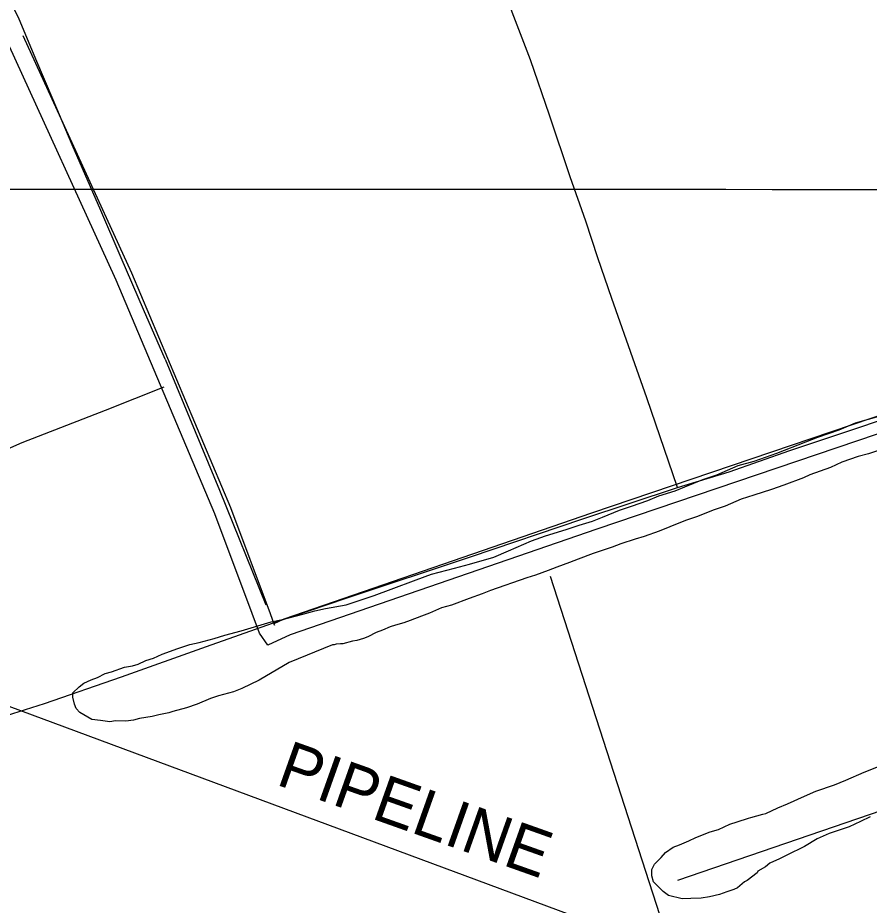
# Model space of a CAD drawing. Extents: x 3250478 to 3288318, y 788638 to 816472.
# Drawn here: x 3267875 to 3269382, y 798809 to 800381 of the extents above; entities that cross this region are included whole.
import ezdxf

# ---------------------------------------------------------------- set-up
doc = ezdxf.new("R2010")
doc.units = 0
for name, color, linetype in [('V-GRID-MAJR', 7, 'Continuous'), ('V-ROAD-CNTR', 7, 'Continuous'), ('V-SITE-VEGE', 7, 'Continuous'), ('V-TOPO-SHOR', 7, 'Continuous'), ('V-UTIL-IDEN', 7, 'Continuous'), ('V-UTIL-LINE', 7, 'Continuous')]:
    doc.layers.add(name, color=color, linetype=linetype)

msp = doc.modelspace()

# ---------------------------------------------------------------- linework, layer by layer
at = {"layer": 'V-GRID-MAJR'}
msp.add_spline([(3254640.8, 800084.8), (3259879.3, 800081.4), (3265117.8, 800078.7), (3270356.3, 800076.8), (3275594.8, 800075.6), (3280833.3, 800075.3), (3286071.8, 800075.6)], degree=3, dxfattribs=at)
at = {"layer": 'V-ROAD-CNTR'}
for points in [[(3268322.1, 799325.3), (3268251.8, 799513.3), (3268076.6, 799928.6), (3267884.6, 800349.1)], [(3268289.9, 799325.7), (3268223.9, 799502.2), (3268049.1, 799916.5), (3267857.4, 800336.7)], [(3270292.5, 799974.6), (3270249, 799958), (3269740.1, 799791.9), (3268890.5, 799503.6), (3268346.1, 799315.8), (3268328, 799307.6), (3268329.6, 799305.2), (3268322.1, 799325.3)], [(3270306.2, 799947.7), (3270259.1, 799929.7), (3269749.6, 799763.5), (3268900.2, 799475.2), (3268357.2, 799287.9), (3268317.5, 799269.9), (3268302.8, 799291.2), (3268289.9, 799325.7)]]:
    msp.add_lwpolyline(points, dxfattribs=at)
at = {"layer": 'V-SITE-VEGE'}
for points in [[(3268222.6, 799281.6), (3268241.4, 799287.6), (3268270.2, 799295.4), (3268323.4, 799311.3), (3268343.3, 799315.1), (3268379.8, 799324.9), (3268400.9, 799330.8), (3268419.7, 799334.6), (3268456.1, 799341.1), (3268506, 799358.1), (3268536, 799369.2), (3268580.4, 799385.4), (3268607.1, 799395.5), (3268648.1, 799406.3), (3268674.6, 799413.1), (3268717.9, 799426), (3268743.5, 799437.2), (3268784.6, 799454.6), (3268809.1, 799463.7), (3268845.6, 799474.6), (3268868.9, 799482.6), (3268892.2, 799489.6), (3268910, 799496.7), (3268940, 799508.9), (3268961.1, 799515.9), (3268990, 799525.9), (3269010, 799534.1), (3269038.8, 799543), (3269055.5, 799550.2), (3269087.8, 799563.4), (3269112.2, 799571.4), (3269150, 799587.8), (3269178.8, 799595.6), (3269218.8, 799609.7), (3269269.9, 799630), (3269291, 799638.1), (3269328.8, 799651.2), (3269357.7, 799663.4), (3269399.8, 799675.3)], [(3269402.3, 799615.9), (3269381.2, 799608.9), (3269362.4, 799604), (3269333.5, 799594), (3269313.5, 799584.7), (3269276.8, 799571.6), (3269265.7, 799566.5), (3269231.2, 799553.3), (3269209, 799545.3), (3269178, 799535.3), (3269155.8, 799528.3), (3269126.9, 799516.1), (3269105.8, 799509.1), (3269078, 799497.9), (3269056.9, 799490.9), (3269029.1, 799479.7), (3269010.2, 799471.5), (3268983.6, 799462.5), (3268968, 799457.5), (3268942.5, 799449.5), (3268927, 799443.4), (3268909.2, 799437.4), (3268893.7, 799432.4), (3268867, 799422.3), (3268851.5, 799416.2), (3268829.2, 799408.2), (3268813.7, 799402.1), (3268791.5, 799394), (3268775.9, 799389), (3268711.6, 799366.9), (3268697.1, 799360.8), (3268673.8, 799352.8), (3268642.7, 799340.6), (3268625, 799335.7), (3268603.8, 799326.5), (3268589.4, 799321.4), (3268569.4, 799313.3), (3268558.2, 799309.3), (3268543.8, 799305.3), (3268533.9, 799302.4), (3268520.5, 799296.2), (3268509.4, 799292.2), (3268494.9, 799284.9), (3268487.1, 799281.9), (3268474.9, 799277.9), (3268467.2, 799277.1), (3268450.6, 799272.1), (3268446.2, 799272.2), (3268438.5, 799271.4), (3268435.2, 799270.4), (3268431.9, 799270.5), (3268355.1, 799238.9), (3268302.5, 799207.7), (3268271.3, 799193.3), (3268256.9, 799187.2), (3268230.3, 799180.4), (3268215.9, 799175.3), (3268192.5, 799165.1), (3268173.6, 799159.1), (3268149.3, 799152.2), (3268142.6, 799150.2), (3268124.9, 799146.4), (3268112.8, 799143.5), (3268090.7, 799139.8), (3268079.6, 799136.9), (3268066.4, 799135.1), (3268047.8, 799135.7), (3268037.8, 799133.8), (3268021.4, 799136.6), (3268006.1, 799138.2), (3267992.1, 799146.3), (3267984.6, 799150.9), (3267978.2, 799157.7), (3267975.2, 799165.5), (3267972.3, 799177.7), (3267972.5, 799185.3), (3267983.8, 799195.9), (3267991.7, 799202.3), (3268005.1, 799208.4), (3268016.2, 799212.5), (3268029.6, 799219.7), (3268040.7, 799222.7), (3268064, 799230.7), (3268078.3, 799233.5), (3268088.3, 799236.5), (3268101.7, 799242.7), (3268115, 799246.6), (3268130.6, 799253.8), (3268158.3, 799263.9), (3268179.4, 799270.9), (3268196, 799274.8), (3268222.6, 799281.6)], [(3269383.7, 798965.6), (3269366.9, 798957.3), (3269346.9, 798948.1), (3269311.4, 798936.1), (3269290.2, 798926.9), (3269267.8, 798913.3), (3269236.6, 798897.9), (3269223.2, 798891.7), (3269206.5, 798883.5), (3269198.6, 798877.1), (3269185.2, 798869.9), (3269184, 798866.6), (3269166, 798852.9), (3269161.5, 798850.9), (3269149.1, 798840.3), (3269142.4, 798837.2), (3269130.2, 798833.2), (3269116.9, 798828.1), (3269099.2, 798824.3), (3269084.9, 798821.5), (3269066.2, 798821), (3269050.8, 798820.4), (3269026.9, 798826.6), (3269017.2, 798833.5), (3269000.2, 798850.5), (3268997.2, 798861.6), (3268997.6, 798872.6), (3269002.3, 798882.3), (3269013.6, 798894), (3269021.6, 798902.6), (3269035.1, 798912), (3269046.2, 798916), (3269062.9, 798923.2), (3269075.1, 798929.4), (3269100.7, 798939.5), (3269115.1, 798943.5), (3269135.2, 798952.7), (3269148.5, 798956.7), (3269168.5, 798963.7), (3269172.9, 798964.7), (3269193.9, 798970.6), (3269199.4, 798971.5), (3269220.6, 798981.8), (3269237.3, 798988.9), (3269267.4, 799002.2), (3269287.4, 799011.5), (3269320.7, 799022.5), (3269340.7, 799030.6), (3269373, 799045), (3269433, 799068.3)]]:
    msp.add_lwpolyline(points, dxfattribs=at)
at = {"layer": 'V-TOPO-SHOR'}
msp.add_line((3268817.6, 799392), (3269225, 798129.2), dxfattribs=at)
for points in [[(3268988.7, 799708), (3268967.3, 799768.4), (3268926.4, 799883.7), (3268901.9, 799955.9), (3268880.4, 800020.7), (3268853, 800099.3), (3268816.5, 800208.4), (3268782.6, 800306.5), (3268750, 800390.7), (3268715.8, 800492), (3268682.7, 800591.7), (3268646.3, 800693.6), (3268607.8, 800797), (3268582.5, 800876.5), (3268555.9, 800955.7), (3268520.9, 801053.8), (3268480, 801186.6), (3268467.4, 801218.9), (3268457.4, 801237.1)], [(3268135.9, 799776.2), (3268097.7, 799864.5), (3268057.8, 799955.7), (3268022, 800039.6), (3267971.5, 800156), (3267937.8, 800235.7), (3267906.7, 800307.9), (3267876.3, 800381.5), (3267870, 800393.8), (3267827.1, 800491.3), (3267802.8, 800551.9), (3267766.3, 800645.2), (3267741.8, 800699.6), (3267718.9, 800751.4), (3267683, 800813.3)], [(3268135.9, 799776.2), (3268231.8, 799544.6), (3268314.2, 799341.3)], [(3269042.8, 799549.4), (3269134.4, 799576.9), (3269241.9, 799614.7), (3269355.1, 799652.3), (3269509.1, 799704.6), (3269637.6, 799746.8), (3269684.5, 799761.8)], [(3268133.7, 799726.6), (3268029.7, 799685.5), (3267881.9, 799628.3), (3267786.9, 799586.3), (3267730.3, 799557.8), (3267677.2, 799528.6), (3267633.9, 799497.9), (3267551.2, 799437.8), (3267486.7, 799394.5), (3267432.8, 799366.1), (3267373.5, 799339), (3267315.4, 799316.1), (3267268, 799303.7), (3267226.8, 799300.5), (3267195, 799291.3), (3267132.4, 799255.9), (3267058, 799227.3), (3266998.1, 799199.5), (3266921.8, 799161.4), (3266849, 799133.2)], [(3266931.8, 798840.7), (3267034.9, 798867.7), (3267113.4, 798888.8), (3267164.6, 798904.7), (3267209.5, 798922.9), (3267271.5, 798955.6), (3267331.2, 798980.6), (3267410, 799006.8), (3267518.5, 799039.1), (3267680.5, 799091.1), (3267820.9, 799134.9), (3267922.2, 799166.8), (3268058.4, 799213.7), (3268209.1, 799267.7), (3268325.8, 799308.8), (3268456.1, 799353), (3268676.4, 799426.2), (3268875.4, 799493.9), (3269042.8, 799549.4), (3268988.7, 799708)], [(3269043.1, 798853.6), (3269724, 799086.9), (3270036.8, 799193.7)]]:
    msp.add_lwpolyline(points, dxfattribs=at)
at = {"layer": 'V-UTIL-LINE'}
msp.add_lwpolyline([(3271779.1, 797708), (3269520, 798544.3), (3266561, 799643.4), (3262119.9, 801273.8), (3257978.5, 802819)], dxfattribs=at)

# ---------------------------------------------------------------- texts
at = {"layer": 'V-UTIL-IDEN'}
msp.add_text('PIPELINE', height=83, rotation=340.4391, dxfattribs=at).set_placement((3268330, 799023.7))

doc.saveas('drawing.dxf')
